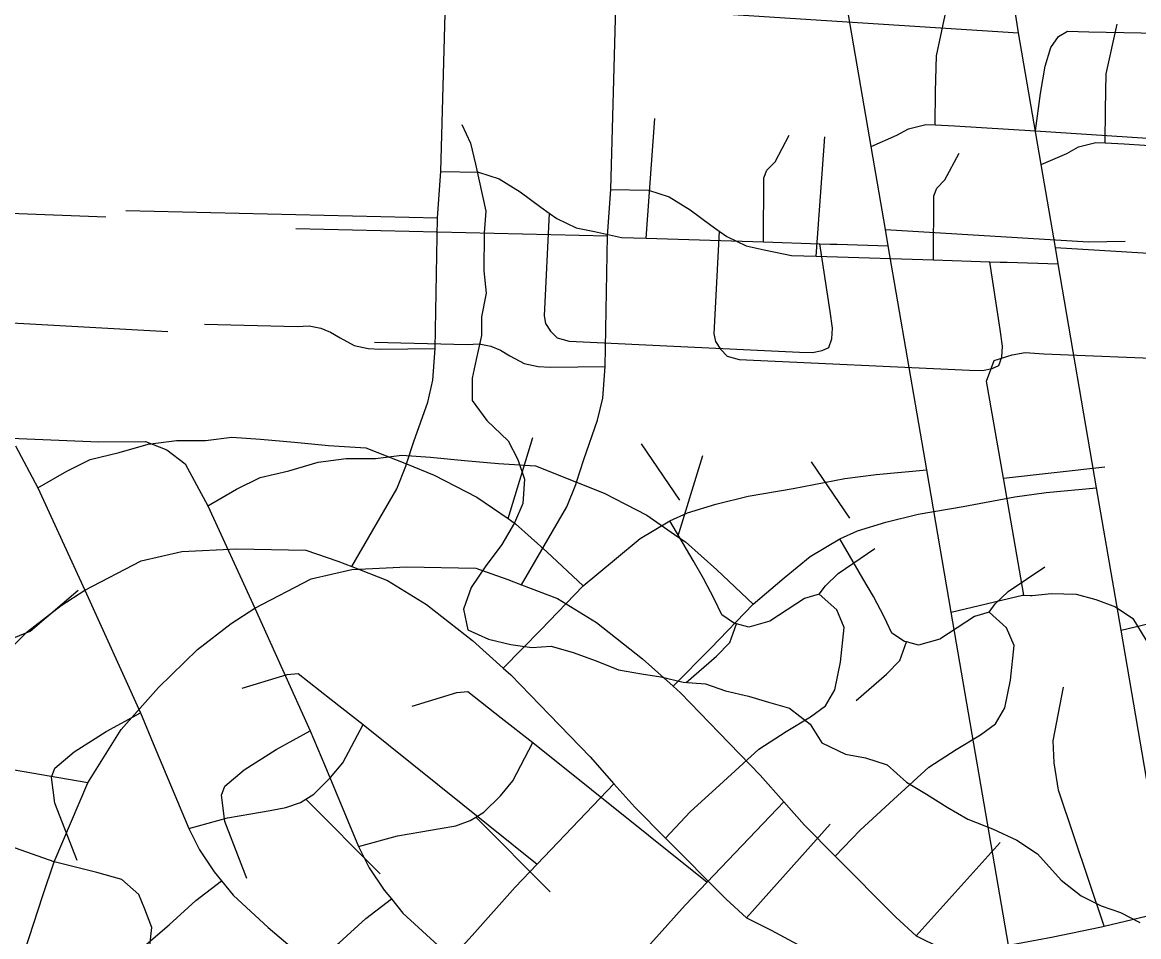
# Model space of a CAD drawing. Extents: x -38.2 to 41.9, y -4 to 24.9.
# Drawn here: x 6.989 to 7.557, y 15.409 to 15.874 of the extents above; entities that cross this region are included whole.
import ezdxf

# ---------------------------------------------------------------- set-up
doc = ezdxf.new("R2010")
doc.units = 0
for name, color, linetype in [('GM_X_City_Street', 7, 'Continuous'), ('GM_X_County_Road', 7, 'Continuous'), ('GM_X_Interstate_Location', 7, 'Continuous'), ('GM_X_Minor_River', 7, 'Continuous'), ('GM_X_State_Location', 7, 'Continuous'), ('GM_X_Township_Road_Text', 7, 'Continuous')]:
    doc.layers.add(name, color=color, linetype=linetype)

msp = doc.modelspace()

# ---------------------------------------------------------------- linework, layer by layer
at = {"layer": 'GM_X_City_Street'}
for p, q in [((7.30656, 15.76424), (7.31093, 15.82511)), ((7.04173, 15.7783), (7.20039, 15.77463)), ((7.40375, 15.76117), (7.42979, 15.76035)), ((7.23624, 15.62145), (7.24894, 15.6628)), ((7.32372, 15.63088), (7.30415, 15.6596)), ((7.48838, 15.64211), (7.53992, 15.64777)), ((7.17118, 15.44068), (7.13331, 15.47864)), ((7.35754, 15.41826), (7.40021, 15.46582))]:
    msp.add_line(p, q, dxfattribs=at)
for points in [[(7.15667, 15.59701), (7.17971, 15.63666), (7.18424, 15.64811), (7.18462, 15.64928), (7.18834, 15.66081), (7.19535, 15.68077), (7.198, 15.69192), (7.19922, 15.70803), (7.20039, 15.77463), (7.20204, 15.79814), (7.20456, 15.89117)], [(7.45372, 15.82195), (7.45382, 15.839), (7.45425, 15.85709), (7.45978, 15.88248)], [(7.50475, 15.81884), (7.50719, 15.83784), (7.50959, 15.85178), (7.51254, 15.86125), (7.51643, 15.8669), (7.52095, 15.8696), (7.53189, 15.86931), (7.59396, 15.86817)], [(7.42112, 15.81089), (7.43411, 15.81661), (7.44015, 15.81989), (7.44887, 15.82217), (7.45372, 15.82195), (7.46343, 15.82151), (7.50475, 15.81884), (7.59024, 15.81332), (7.64064, 15.81007)], [(7.36633, 15.76235), (7.3665, 15.79493), (7.36801, 15.79893), (7.37215, 15.80313), (7.37935, 15.81667)], [(7.20204, 15.79814), (7.22125, 15.7979), (7.23173, 15.79442), (7.2424, 15.78792), (7.25294, 15.78001), (7.25726, 15.77697), (7.26111, 15.77426), (7.27099, 15.76958), (7.2802, 15.76757), (7.29406, 15.76464), (7.30656, 15.76424), (7.36633, 15.76235), (7.39497, 15.76145), (7.40028, 15.76128), (7.40375, 15.76117)], [(7.25726, 15.77697), (7.25456, 15.72477), (7.25536, 15.72077), (7.25784, 15.71698), (7.26127, 15.71343), (7.26738, 15.71175), (7.38463, 15.70619), (7.39128, 15.70609), (7.39617, 15.70711), (7.3996, 15.70856), (7.40107, 15.71294), (7.40146, 15.7185), (7.40027, 15.72695), (7.39497, 15.76145)], [(7.42836, 15.76867), (7.53173, 15.76239), (7.55026, 15.76266)], [(7.08183, 15.72055), (7.12895, 15.71926), (7.13505, 15.71966), (7.141, 15.71845), (7.14589, 15.71645), (7.15074, 15.7135), (7.15798, 15.7096), (7.16514, 15.70815), (7.17131, 15.70779), (7.19922, 15.70803)], [(7.48367, 15.70202), (7.49278, 15.70485), (7.49938, 15.70602), (7.50899, 15.70543), (7.57623, 15.70271), (7.5842, 15.70107), (7.58975, 15.69748)], [(7.49875, 15.58243), (7.48855, 15.64118), (7.48838, 15.64211), (7.47974, 15.69147), (7.48367, 15.70202)], [(6.99691, 15.63713), (7.01161, 15.64567), (7.02357, 15.65159), (7.03826, 15.65506), (7.05308, 15.65937), (7.06744, 15.66124), (7.08233, 15.66121), (7.09575, 15.66301), (7.11023, 15.66186), (7.12759, 15.66033), (7.14486, 15.6587), (7.16382, 15.65758), (7.18462, 15.64928), (7.19872, 15.64365), (7.22039, 15.63234), (7.23624, 15.62145), (7.24004, 15.61884), (7.25602, 15.60451), (7.27456, 15.58716)], [(6.98549, 15.65855), (6.99691, 15.63713), (7.02093, 15.58498), (7.0491, 15.52253), (7.05656, 15.505), (7.07374, 15.46367), (7.07916, 15.45287), (7.08671, 15.44157), (7.0904, 15.43704), (7.0963, 15.42982), (7.11418, 15.41335), (7.14444, 15.38769), (7.17554, 15.36046)], [(7.23376, 15.54536), (7.25295, 15.56478), (7.27456, 15.58716), (7.29035, 15.6005), (7.30356, 15.61129), (7.31866, 15.62036), (7.32761, 15.62444), (7.34204, 15.62886), (7.35844, 15.63292), (7.38138, 15.63677), (7.40772, 15.64181), (7.42359, 15.64401), (7.44936, 15.64634)], [(7.31632, 15.45878), (7.32898, 15.47212), (7.34589, 15.48769), (7.36394, 15.50407), (7.37785, 15.51303), (7.39022, 15.52063), (7.39786, 15.52613), (7.40258, 15.53437), (7.4055, 15.54834), (7.4074, 15.56602), (7.40352, 15.57503), (7.39468, 15.58302), (7.38722, 15.58087), (7.36949, 15.56921), (7.35874, 15.56627), (7.35256, 15.56785), (7.35149, 15.56812), (7.34506, 15.5724), (7.34117, 15.58065), (7.33575, 15.59094), (7.33039, 15.60018), (7.31866, 15.62036)], [(6.97193, 15.54459), (6.99166, 15.56404), (7.00887, 15.57723), (7.02093, 15.58498), (7.04955, 15.60001), (7.07028, 15.60479), (7.0982, 15.6061), (7.13337, 15.60538), (7.14958, 15.59973), (7.15667, 15.59701), (7.17495, 15.58999), (7.19482, 15.57771), (7.21818, 15.55935), (7.23376, 15.54536), (7.23762, 15.54188), (7.25728, 15.52158), (7.27811, 15.5001), (7.29013, 15.48648), (7.3007, 15.4745), (7.31632, 15.45878), (7.34722, 15.4277), (7.35754, 15.41826), (7.37018, 15.412), (7.39436, 15.39886)], [(7.39468, 15.58302), (7.39778, 15.58721), (7.40432, 15.5935), (7.42292, 15.60618)], [(7.46181, 15.57379), (7.4981, 15.58245), (7.49875, 15.58243)], [(7.49875, 15.58243), (7.50199, 15.58233), (7.50296, 15.58229), (7.51284, 15.58339), (7.52536, 15.58303), (7.53534, 15.58034), (7.54546, 15.57651), (7.55418, 15.57059), (7.5609, 15.55976), (7.56384, 15.55525), (7.56555, 15.55263), (7.56662, 15.5387), (7.56821, 15.52626), (7.57391, 15.50916), (7.57703, 15.5012), (7.58021, 15.49308), (7.58486, 15.48396), (7.59003, 15.47199), (7.59638, 15.46109), (7.60715, 15.44421)], [(7.32689, 15.53809), (7.34242, 15.55144), (7.34916, 15.55838), (7.35256, 15.56785)], [(7.101, 15.53511), (7.12375, 15.54208), (7.12938, 15.54264), (7.14631, 15.5293), (7.16243, 15.51659), (7.25108, 15.44556)], [(7.53965, 15.41392), (7.51635, 15.48326), (7.51415, 15.49706), (7.51371, 15.50831), (7.51904, 15.5356)], [(7.01687, 15.44744), (7.00561, 15.47652), (7.00392, 15.4898), (7.00563, 15.49436), (7.01541, 15.50281), (7.0317, 15.51311), (7.0491, 15.52253)], [(7.07374, 15.46367), (7.09346, 15.4691), (7.1054, 15.47115), (7.11518, 15.47289), (7.12317, 15.47432), (7.13054, 15.4769), (7.13331, 15.47864), (7.1374, 15.4812), (7.14597, 15.48959), (7.15217, 15.49721), (7.16243, 15.51659)], [(7.49088, 15.40438), (7.51284, 15.40841), (7.53832, 15.4136), (7.53965, 15.41392), (7.56102, 15.41903), (7.57899, 15.42745), (7.58156, 15.42894), (7.60117, 15.44037), (7.60715, 15.44421), (7.62525, 15.45582), (7.62702, 15.45686), (7.65358, 15.47238), (7.67635, 15.48804), (7.68205, 15.49195), (7.70133, 15.50483), (7.70574, 15.50596), (7.72282, 15.51032), (7.74262, 15.50986), (7.75479, 15.50882), (7.75651, 15.50867), (7.77073, 15.5085), (7.78586, 15.50583), (7.80133, 15.50012), (7.82018, 15.48159)], [(7.10373, 15.01974), (7.11078, 15.07773), (7.1095, 15.1473), (7.11114, 15.17815), (7.11128, 15.18075), (7.113, 15.19901), (7.11837, 15.20411), (7.12014, 15.2404), (7.12805, 15.26892), (7.13511, 15.29086), (7.14581, 15.31212), (7.15763, 15.33343), (7.16938, 15.3521), (7.17554, 15.36046), (7.18289, 15.37042), (7.19699, 15.38599), (7.21112, 15.40169), (7.21794, 15.40926), (7.23987, 15.43381), (7.25108, 15.44556), (7.29013, 15.48648)], [(6.97557, 15.24078), (6.9753, 15.25126), (6.97768, 15.26298), (6.98163, 15.27701), (6.98598, 15.29126), (7.00347, 15.3505), (7.00874, 15.3568), (7.01393, 15.36494), (7.01869, 15.37148), (7.02934, 15.38405), (7.04975, 15.40259), (7.06378, 15.4146), (7.07741, 15.42707), (7.0904, 15.43704)]]:
    msp.add_lwpolyline(points, dxfattribs=at)
at = {"layer": 'GM_X_County_Road'}
msp.add_lwpolyline([(7.59038, 14.84021), (7.55649, 15.02802), (7.52785, 15.18674), (7.51454, 15.26526), (7.50646, 15.31291), (7.49605, 15.3743), (7.49088, 15.40438), (7.46181, 15.57379), (7.44936, 15.64634), (7.42979, 15.76035), (7.42836, 15.76867), (7.42112, 15.81089), (7.4096, 15.87799), (7.39348, 15.98334), (7.37339, 16.1146), (7.35608, 16.22779), (7.35116, 16.25995)], dxfattribs=at)
at = {"layer": 'GM_X_Interstate_Location'}
for p, q in [((7.39304, 15.75505), (7.39741, 15.81592)), ((7.12821, 15.76911), (7.28687, 15.76544)), ((7.49023, 15.75198), (7.51627, 15.75116)), ((7.32272, 15.61226), (7.33542, 15.65361)), ((7.4102, 15.62169), (7.39063, 15.65041)), ((7.25766, 15.43149), (7.21979, 15.46945)), ((7.44401, 15.40907), (7.48669, 15.45663))]:
    msp.add_line(p, q, dxfattribs=at)
for points in [[(7.24315, 15.58782), (7.26619, 15.62747), (7.27072, 15.63892), (7.2711, 15.64009), (7.27482, 15.65162), (7.28182, 15.67158), (7.28448, 15.68273), (7.2857, 15.69884), (7.28687, 15.76544), (7.28852, 15.78895), (7.29103, 15.88198)], [(7.5402, 15.81276), (7.5403, 15.82981), (7.54072, 15.8479), (7.54625, 15.87329)], [(7.50759, 15.8017), (7.52059, 15.80742), (7.52663, 15.8107), (7.53534, 15.81298), (7.5402, 15.81276), (7.54991, 15.81232), (7.59123, 15.80965), (7.67672, 15.80413), (7.72712, 15.80088)], [(7.45281, 15.75316), (7.45297, 15.78574), (7.45448, 15.78974), (7.45863, 15.79394), (7.46583, 15.80748)], [(7.28852, 15.78895), (7.30772, 15.78871), (7.31821, 15.78523), (7.32888, 15.77873), (7.33942, 15.77082), (7.34374, 15.76778), (7.34759, 15.76507), (7.35747, 15.76039), (7.36668, 15.75838), (7.38054, 15.75545), (7.39304, 15.75505), (7.45281, 15.75316), (7.48145, 15.75226), (7.48676, 15.75209), (7.49023, 15.75198)], [(6.97207, 15.7743), (6.98286, 15.77691), (7.03156, 15.77508)], [(7.34374, 15.76778), (7.34104, 15.71558), (7.34184, 15.71158), (7.34432, 15.70779), (7.34775, 15.70424), (7.35386, 15.70256), (7.47111, 15.697), (7.47775, 15.6969), (7.48265, 15.69792), (7.48607, 15.69937), (7.48755, 15.70375), (7.48794, 15.70931), (7.48675, 15.71776), (7.48145, 15.75226)], [(7.51484, 15.75948), (7.6182, 15.7532), (7.63674, 15.75347)], [(6.88696, 15.72645), (6.97134, 15.72177), (7.06302, 15.71667)], [(7.16831, 15.71136), (7.21543, 15.71007), (7.22153, 15.71047), (7.22747, 15.70926), (7.23236, 15.70726), (7.23722, 15.70431), (7.24446, 15.70041), (7.25162, 15.69896), (7.25778, 15.6986), (7.2857, 15.69884)], [(7.00531, 15.44679), (6.94507, 15.46799), (6.91377, 15.47961), (6.90532, 15.48491), (6.89963, 15.48906), (6.89488, 15.49659), (6.89147, 15.50851), (6.89045, 15.51649), (6.89121, 15.52938), (6.89239, 15.54859), (6.8933, 15.56801), (6.89365, 15.59726), (6.89617, 15.66622), (6.89717, 15.69362)], [(6.93028, 15.66459), (7.02801, 15.66048), (7.05179, 15.66072), (7.06262, 15.65657), (7.07197, 15.64936), (7.08338, 15.62795), (7.10741, 15.57579), (7.13558, 15.51334), (7.14304, 15.49581), (7.16022, 15.45448), (7.16563, 15.44368), (7.17318, 15.43238), (7.17688, 15.42785), (7.18278, 15.42063), (7.20066, 15.40417), (7.23092, 15.3785), (7.26202, 15.35127)], [(7.02236, 15.48699), (6.97914, 15.49441), (6.95648, 15.51272), (6.93555, 15.54409), (6.9338, 15.599), (6.93028, 15.66459)], [(7.08338, 15.62795), (7.09809, 15.63648), (7.11005, 15.6424), (7.12474, 15.64587), (7.13956, 15.65018), (7.15392, 15.65205), (7.1688, 15.65202), (7.18223, 15.65383), (7.19671, 15.65268), (7.21407, 15.65114), (7.23134, 15.64951), (7.2503, 15.64839), (7.2711, 15.64009), (7.2852, 15.63446), (7.30687, 15.62315), (7.32272, 15.61226), (7.32652, 15.60965), (7.3425, 15.59532), (7.36104, 15.57797)], [(7.32024, 15.53617), (7.33943, 15.55559), (7.36104, 15.57797), (7.37683, 15.59132), (7.39004, 15.6021), (7.40514, 15.61117), (7.41408, 15.61525), (7.42852, 15.61967), (7.44492, 15.62373), (7.46786, 15.62758), (7.4942, 15.63262), (7.51007, 15.63482), (7.53583, 15.63715)], [(7.4028, 15.44959), (7.41546, 15.46293), (7.43237, 15.4785), (7.45041, 15.49488), (7.46433, 15.50384), (7.4767, 15.51144), (7.48434, 15.51694), (7.48906, 15.52518), (7.49198, 15.53915), (7.49387, 15.55684), (7.49, 15.56584), (7.48116, 15.57383), (7.4737, 15.57168), (7.45596, 15.56002), (7.44521, 15.55708), (7.43904, 15.55866), (7.43797, 15.55893), (7.43154, 15.56321), (7.42765, 15.57146), (7.42223, 15.58175), (7.41687, 15.59099), (7.40514, 15.61117)], [(6.9902, 15.40093), (6.99951, 15.4296), (7.00531, 15.44679), (7.02236, 15.48699), (7.03939, 15.51415), (7.05841, 15.5354), (7.07814, 15.55485), (7.09535, 15.56804), (7.10741, 15.57579), (7.13603, 15.59082), (7.15675, 15.5956), (7.18468, 15.59691), (7.21984, 15.59619), (7.23606, 15.59054), (7.24315, 15.58782), (7.26143, 15.5808), (7.2813, 15.56852), (7.30466, 15.55016), (7.32024, 15.53617), (7.3241, 15.5327), (7.34376, 15.51239), (7.36458, 15.49091), (7.37661, 15.47729), (7.38718, 15.46531), (7.4028, 15.44959), (7.43369, 15.41851), (7.44401, 15.40907), (7.45665, 15.40281)], [(7.48116, 15.57383), (7.48426, 15.57802), (7.4908, 15.58431), (7.50939, 15.59699)], [(6.93555, 15.54409), (6.95995, 15.54932), (6.97564, 15.55716), (6.99307, 15.56414), (7.01748, 15.58505)], [(7.54829, 15.5646), (7.58458, 15.57326), (7.58523, 15.57324)], [(7.41337, 15.5289), (7.4289, 15.54225), (7.43564, 15.54919), (7.43904, 15.55866)], [(7.18748, 15.52592), (7.21022, 15.53289), (7.21585, 15.53345), (7.23279, 15.52011), (7.24891, 15.50741), (7.33755, 15.43637)], [(7.10335, 15.43825), (7.09208, 15.46733), (7.09039, 15.48061), (7.09211, 15.48517), (7.10189, 15.49362), (7.11818, 15.50392), (7.13558, 15.51334)], [(7.16022, 15.45448), (7.17994, 15.45991), (7.19187, 15.46196), (7.20166, 15.4637), (7.20965, 15.46513), (7.21702, 15.46771), (7.21979, 15.46945), (7.22388, 15.47201), (7.23244, 15.4804), (7.23865, 15.48803), (7.24891, 15.50741)], [(7.1902, 15.01055), (7.19726, 15.06854), (7.19598, 15.13811), (7.19762, 15.16896), (7.19776, 15.17156), (7.19948, 15.18982), (7.20484, 15.19492), (7.20662, 15.23121), (7.21452, 15.25973), (7.22159, 15.28167), (7.23229, 15.30293), (7.24411, 15.32424), (7.25586, 15.34291), (7.26202, 15.35127), (7.26937, 15.36123), (7.28346, 15.3768), (7.2976, 15.3925), (7.30442, 15.40007), (7.32635, 15.42462), (7.33755, 15.43637), (7.37661, 15.47729)], [(6.91093, 15.28199), (6.92367, 15.26621), (6.93511, 15.25695), (6.94126, 15.25287), (6.95084, 15.25047), (6.95891, 15.25151), (6.96823, 15.25658), (6.98116, 15.26738), (7.00008, 15.28467), (7.01112, 15.29817), (7.02251, 15.31742), (7.03409, 15.34016), (7.04147, 15.35662), (7.04823, 15.37782), (7.05291, 15.39465), (7.05493, 15.41337), (7.05135, 15.42264), (7.04838, 15.43001), (7.0397, 15.43777), (7.02698, 15.44132), (7.00531, 15.44679)], [(7.06205, 15.23159), (7.06178, 15.24207), (7.06416, 15.25379), (7.0681, 15.26782), (7.07246, 15.28207), (7.08995, 15.34131), (7.09521, 15.34761), (7.1004, 15.35575), (7.10517, 15.36229), (7.11581, 15.37486), (7.13622, 15.3934), (7.15026, 15.40541), (7.16389, 15.41788), (7.17688, 15.42785)]]:
    msp.add_lwpolyline(points, dxfattribs=at)
at = {"layer": 'GM_X_Minor_River'}
msp.add_lwpolyline([(7.21268, 15.82212), (7.21717, 15.8126), (7.21976, 15.80196), (7.22493, 15.77801), (7.22411, 15.76701), (7.224, 15.74765), (7.22507, 15.73626), (7.22273, 15.72413), (7.22268, 15.71464), (7.21996, 15.70251), (7.21801, 15.69304), (7.21795, 15.68165), (7.22546, 15.67135), (7.23638, 15.66103), (7.24125, 15.6515), (7.2446, 15.64161), (7.24377, 15.62909), (7.23955, 15.61925), (7.23306, 15.60829), (7.22467, 15.59696), (7.21742, 15.58638), (7.21357, 15.5754), (7.21579, 15.56476), (7.22636, 15.56013), (7.23769, 15.5574), (7.24828, 15.55581), (7.25812, 15.5565), (7.26946, 15.55338), (7.28116, 15.54913), (7.29249, 15.5445), (7.30421, 15.54252), (7.31404, 15.54093), (7.32538, 15.5382), (7.33672, 15.53736), (7.34692, 15.53387), (7.35864, 15.53114), (7.36884, 15.52803), (7.37942, 15.52492), (7.38997, 15.51688), (7.39597, 15.50735), (7.40805, 15.50157), (7.41825, 15.4996), (7.42921, 15.49611), (7.439, 15.48731), (7.44918, 15.48117), (7.45974, 15.47464), (7.4703, 15.4685), (7.48276, 15.46347), (7.49522, 15.45769), (7.50577, 15.45079), (7.51781, 15.43742), (7.52798, 15.42938), (7.53817, 15.42437), (7.54799, 15.42089), (7.5578, 15.41589)], dxfattribs=at)
at = {"layer": 'GM_X_State_Location'}
msp.add_lwpolyline([(7.182, 15.88899), (7.29103, 15.88198), (7.31904, 15.88018), (7.49607, 15.8688)], dxfattribs=at)
at = {"layer": 'GM_X_Township_Road_Text'}
msp.add_lwpolyline([(7.67686, 14.83102), (7.64297, 15.01883), (7.61433, 15.17755), (7.60102, 15.25607), (7.59294, 15.30372), (7.58252, 15.36511), (7.57736, 15.39519), (7.54829, 15.5646), (7.53583, 15.63715), (7.51627, 15.75116), (7.51484, 15.75948), (7.50759, 15.8017), (7.49607, 15.8688), (7.47995, 15.97415), (7.45987, 16.10541), (7.44255, 16.2186), (7.43763, 16.25076)], dxfattribs=at)

doc.saveas('drawing.dxf')
